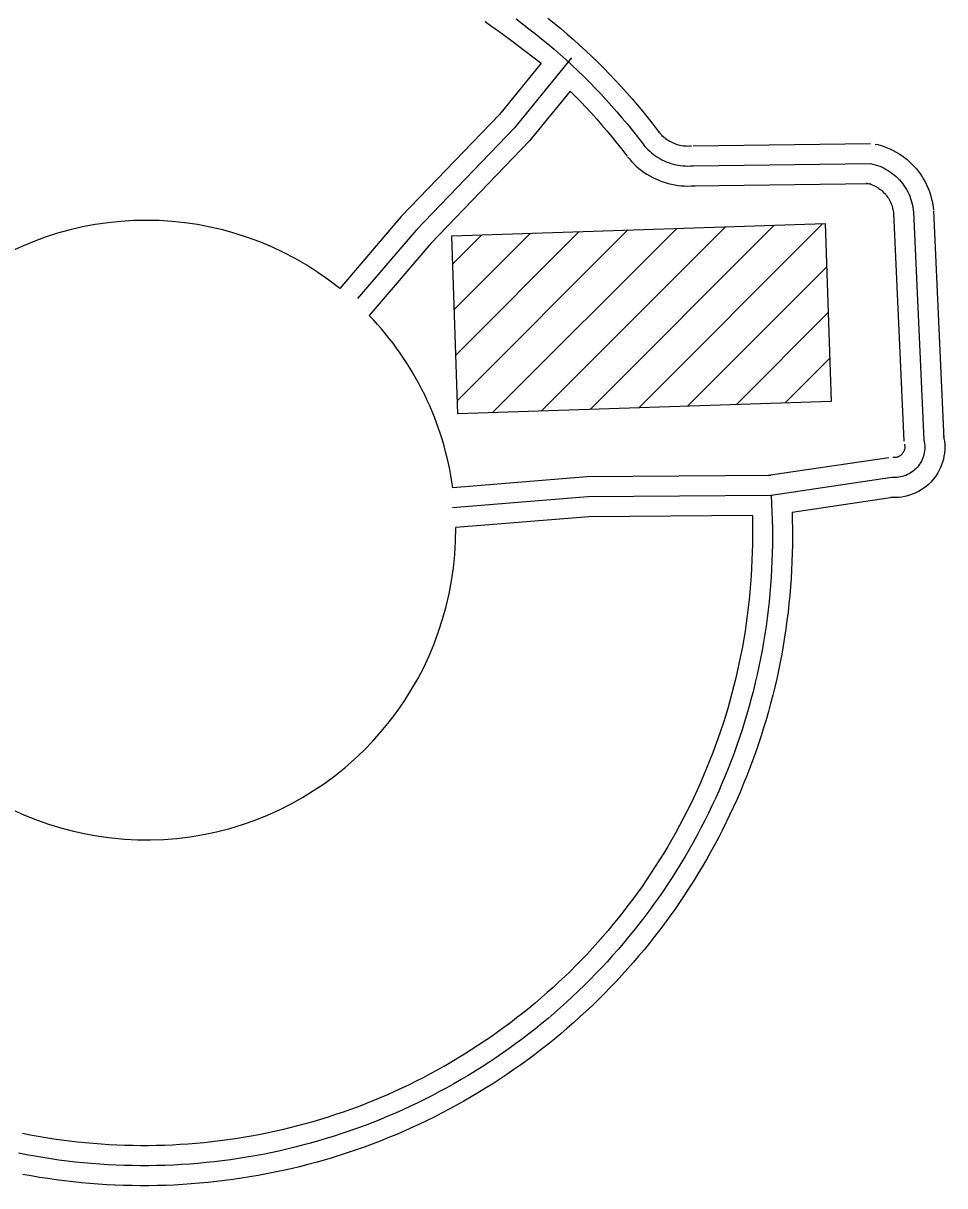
# Model space of a CAD drawing. Extents: x 3313442 to 3351311, y 721974 to 747360.
# Drawn here: x 3327267 to 3327958, y 734854 to 735725 of the extents above; entities that cross this region are included whole.
import ezdxf

# ---------------------------------------------------------------- set-up
doc = ezdxf.new("R2010")
doc.units = 0
doc.layers.add('V-BLDG-OTLN', color=7, linetype='Continuous')
doc.layers.add('V-ROAD-CNTR', color=7, linetype='Continuous')

msp = doc.modelspace()

# ---------------------------------------------------------------- linework, layer by layer
at = {"layer": 'V-BLDG-OTLN'}
for p, q in [((3327655.63, 735434.7), (3327793.69, 735572.75)), ((3327692.18, 735435.9), (3327830.24, 735573.95)), ((3327728.74, 735437.09), (3327866.79, 735575.15)), ((3327589.24, 735545.09), (3327610.92, 735566.76)), ((3327590.36, 735510.85), (3327647.47, 735567.96)), ((3327591.49, 735476.62), (3327684.03, 735569.16)), ((3327592.61, 735442.39), (3327720.58, 735570.36)), ((3327619.08, 735433.5), (3327757.13, 735571.56)), ((3327765.29, 735438.29), (3327869.65, 735542.65)), ((3327801.85, 735439.49), (3327870.77, 735508.42)), ((3327838.4, 735440.69), (3327871.9, 735474.19))]:
    msp.add_line(p, q, dxfattribs=at)
msp.add_lwpolyline([(3327592.93, 735432.64), (3327588.56, 735566.03), (3327868.58, 735575.21), (3327872.96, 735441.82)], close=True, dxfattribs=at)
at = {"layer": 'V-ROAD-CNTR'}
for points in [[(3327660.45, 735729.23), (3327665.32, 735725.31), (3327670.15, 735721.32), (3327674.92, 735717.26), (3327679.63, 735713.14), (3327684.29, 735708.97), (3327688.9, 735704.73), (3327693.45, 735700.43), (3327697.94, 735696.07), (3327702.38, 735691.65), (3327706.75, 735687.17), (3327711.07, 735682.64), (3327715.32, 735678.05), (3327719.52, 735673.4), (3327723.65, 735668.7), (3327727.72, 735663.94), (3327731.73, 735659.13), (3327735.67, 735654.27), (3327739.55, 735649.36), (3327743.34, 735644.43), (3327743.82, 735643.79)], [(3327613.4, 735726.52), (3327618.25, 735723.22), (3327623.04, 735719.85), (3327627.8, 735716.42), (3327632.51, 735712.92), (3327655.5, 735695.38)], [(3327636.66, 735728.52), (3327641.53, 735724.91), (3327646.35, 735721.23), (3327651.12, 735717.49), (3327655.84, 735713.69), (3327660.51, 735709.82), (3327665.13, 735705.9), (3327669.69, 735701.91), (3327674.21, 735697.86), (3327678.67, 735693.76), (3327683.07, 735689.59), (3327687.42, 735685.37), (3327691.72, 735681.09), (3327695.96, 735676.76), (3327700.13, 735672.37), (3327704.26, 735667.92), (3327708.32, 735663.42), (3327712.32, 735658.87), (3327716.26, 735654.26), (3327720.14, 735649.61), (3327723.96, 735644.9), (3327727.72, 735640.14), (3327731.41, 735635.33), (3327731.86, 735634.74)], [(3327655.5, 735695.38), (3327624.19, 735656.97), (3327550.52, 735580.35), (3327504.39, 735526.58)], [(3327678.18, 735699.47), (3327635.43, 735647.02), (3327561.63, 735570.26), (3327517.67, 735519.02)], [(3327677.18, 735674.5), (3327646.66, 735637.07), (3327572.74, 735560.17), (3327526.55, 735506.33)], [(3327677.18, 735674.5), (3327685.16, 735666.34), (3327689.2, 735662.1), (3327693.19, 735657.8), (3327697.12, 735653.44), (3327700.99, 735649.04), (3327704.8, 735644.58), (3327708.56, 735640.08), (3327712.25, 735635.52), (3327715.89, 735630.92), (3327719.48, 735626.24), (3327719.9, 735625.69)], [(3327743.49, 735644.22), (3327744.45, 735643.04), (3327745.25, 735642.14), (3327746.08, 735641.29), (3327746.96, 735640.46), (3327747.87, 735639.67), (3327748.81, 735638.93), (3327749.78, 735638.22), (3327750.78, 735637.56), (3327751.81, 735636.94), (3327752.86, 735636.37), (3327753.94, 735635.85), (3327755.04, 735635.37), (3327756.16, 735634.94), (3327757.3, 735634.55), (3327758.45, 735634.22), (3327759.62, 735633.94), (3327760.8, 735633.71), (3327761.99, 735633.53), (3327763.18, 735633.4), (3327764.38, 735633.32), (3327765.58, 735633.3), (3327766.78, 735633.32), (3327768.1, 735633.41), (3327768.24, 735633.42)], [(3327731.86, 735634.74), (3327733.03, 735633.3), (3327734.26, 735631.92), (3327735.55, 735630.6), (3327736.9, 735629.33), (3327738.29, 735628.12), (3327739.74, 735626.97), (3327741.24, 735625.88), (3327742.79, 735624.87), (3327744.37, 735623.91), (3327746, 735623.03), (3327747.66, 735622.22), (3327749.35, 735621.48), (3327751.08, 735620.82), (3327752.83, 735620.23), (3327754.61, 735619.72), (3327756.41, 735619.28), (3327758.22, 735618.93), (3327760.05, 735618.65), (3327761.89, 735618.45), (3327763.73, 735618.33), (3327765.58, 735618.29), (3327767.43, 735618.33), (3327769.28, 735618.45), (3327769.61, 735618.48)], [(3327769.42, 735633.48), (3327902.37, 735635.19)], [(3327905.98, 735634.8), (3327908.06, 735634.31), (3327910.45, 735633.64), (3327912.79, 735632.87), (3327915.09, 735631.99), (3327917.36, 735631.01), (3327919.59, 735629.93), (3327921.76, 735628.76), (3327923.87, 735627.49), (3327925.93, 735626.13), (3327927.93, 735624.67), (3327929.86, 735623.13), (3327931.72, 735621.51), (3327933.51, 735619.81), (3327935.22, 735618.02), (3327936.85, 735616.16), (3327938.39, 735614.24), (3327939.84, 735612.25), (3327941.22, 735610.19), (3327942.49, 735608.07), (3327943.67, 735605.9), (3327944.75, 735603.68), (3327945.74, 735601.42), (3327946.62, 735599.11), (3327947.4, 735596.77), (3327948.07, 735594.4), (3327948.64, 735591.99), (3327949.1, 735589.56), (3327949.45, 735587.17), (3327949.62, 735585.56)], [(3327720.24, 735625.26), (3327721.61, 735623.57), (3327723.28, 735621.7), (3327725.02, 735619.91), (3327726.84, 735618.2), (3327728.72, 735616.56), (3327730.68, 735615.01), (3327732.7, 735613.55), (3327734.79, 735612.17), (3327736.93, 735610.88), (3327739.13, 735609.69), (3327741.38, 735608.6), (3327743.67, 735607.6), (3327746, 735606.7), (3327748.37, 735605.91), (3327750.77, 735605.22), (3327753.19, 735604.63), (3327755.65, 735604.15), (3327758.11, 735603.77), (3327760.6, 735603.5), (3327763.09, 735603.34), (3327765.59, 735603.29), (3327768.09, 735603.34), (3327770.45, 735603.5), (3327770.99, 735603.55)], [(3327769.61, 735618.48), (3327902.56, 735620.19)], [(3327902.56, 735620.19), (3327904.32, 735619.78), (3327906.06, 735619.29), (3327907.77, 735618.73), (3327909.46, 735618.09), (3327911.11, 735617.37), (3327912.74, 735616.58), (3327914.32, 735615.73), (3327915.87, 735614.8), (3327917.38, 735613.8), (3327918.84, 735612.74), (3327920.25, 735611.61), (3327921.6, 735610.43), (3327922.91, 735609.18), (3327924.16, 735607.88), (3327925.35, 735606.52), (3327926.48, 735605.12), (3327927.54, 735603.66), (3327928.54, 735602.16), (3327929.47, 735600.61), (3327930.34, 735599.03), (3327931.13, 735597.41), (3327931.85, 735595.75), (3327932.49, 735594.07), (3327933.06, 735592.35), (3327933.55, 735590.62), (3327933.97, 735588.86), (3327934.31, 735587.09), (3327934.56, 735585.3), (3327934.7, 735583.98)], [(3327769.81, 735603.49), (3327902.76, 735605.19)], [(3327899.15, 735605.59), (3327900.58, 735605.25), (3327901.67, 735604.95), (3327902.75, 735604.59), (3327903.82, 735604.18), (3327904.86, 735603.73), (3327905.89, 735603.24), (3327906.89, 735602.69), (3327907.87, 735602.11), (3327908.82, 735601.48), (3327909.74, 735600.81), (3327910.63, 735600.1), (3327911.49, 735599.35), (3327912.32, 735598.56), (3327913.1, 735597.74), (3327913.85, 735596.88), (3327914.57, 735595.99), (3327915.24, 735595.07), (3327915.87, 735594.13), (3327916.46, 735593.15), (3327917, 735592.15), (3327917.5, 735591.13), (3327917.96, 735590.08), (3327918.36, 735589.02), (3327918.72, 735587.94), (3327919.03, 735586.84), (3327919.3, 735585.73), (3327919.51, 735584.61), (3327919.68, 735583.44), (3327919.79, 735582.4)], [(3327919.72, 735583.3), (3327927.54, 735412.16)], [(3327934.7, 735583.98), (3327942.52, 735412.84)], [(3327949.69, 735584.67), (3327957.51, 735413.53)], [(3327957.21, 735415.91), (3327957.57, 735414.15), (3327957.9, 735411.94), (3327958.1, 735409.7), (3327958.16, 735407.46), (3327958.09, 735405.23), (3327957.89, 735403), (3327957.55, 735400.79), (3327957.09, 735398.6), (3327956.49, 735396.43), (3327955.77, 735394.31), (3327954.93, 735392.25), (3327953.96, 735390.22), (3327952.88, 735388.26), (3327951.68, 735386.37), (3327950.37, 735384.56), (3327948.96, 735382.82), (3327947.45, 735381.17), (3327945.84, 735379.61), (3327944.14, 735378.15), (3327942.36, 735376.8), (3327940.5, 735375.55), (3327938.57, 735374.42), (3327936.58, 735373.4), (3327934.52, 735372.49), (3327932.42, 735371.72), (3327930.28, 735371.07), (3327928.11, 735370.55), (3327925.9, 735370.15), (3327923.68, 735369.89), (3327921.44, 735369.76), (3327919.23, 735369.77), (3327917.61, 735369.86)], [(3327942.52, 735412.84), (3327942.8, 735411.52), (3327943, 735410.19), (3327943.12, 735408.84), (3327943.15, 735407.49), (3327943.11, 735406.14), (3327942.99, 735404.8), (3327942.79, 735403.46), (3327942.51, 735402.14), (3327942.15, 735400.84), (3327941.71, 735399.57), (3327941.21, 735398.32), (3327940.62, 735397.1), (3327939.97, 735395.92), (3327939.25, 735394.78), (3327938.46, 735393.68), (3327937.61, 735392.63), (3327936.69, 735391.64), (3327935.72, 735390.7), (3327934.7, 735389.82), (3327933.63, 735389), (3327932.51, 735388.25), (3327931.34, 735387.57), (3327930.14, 735386.95), (3327928.91, 735386.41), (3327927.64, 735385.94), (3327926.35, 735385.55), (3327925.04, 735385.24), (3327923.71, 735385), (3327922.37, 735384.84), (3327921.02, 735384.76), (3327919.67, 735384.76), (3327918.47, 735384.83)], [(3327927.84, 735409.77), (3327928.03, 735408.89), (3327928.09, 735408.43), (3327928.13, 735407.98), (3327928.15, 735407.52), (3327928.13, 735407.06), (3327928.09, 735406.6), (3327928.02, 735406.14), (3327927.93, 735405.69), (3327927.81, 735405.25), (3327927.66, 735404.82), (3327927.48, 735404.38), (3327927.28, 735403.97), (3327927.06, 735403.57), (3327926.82, 735403.18), (3327926.55, 735402.81), (3327926.25, 735402.44), (3327925.94, 735402.11), (3327925.61, 735401.79), (3327925.26, 735401.49), (3327924.9, 735401.21), (3327924.51, 735400.95), (3327924.11, 735400.72), (3327923.71, 735400.51), (3327923.29, 735400.33), (3327922.86, 735400.17), (3327922.42, 735400.03), (3327921.97, 735399.92), (3327921.51, 735399.84), (3327921.05, 735399.79), (3327920.6, 735399.76), (3327920.11, 735399.76), (3327919.34, 735399.81)], [(3327916.28, 735399.67), (3327825.73, 735386.27)], [(3327827.8, 735386.43), (3327689.85, 735385.32), (3327589.22, 735377.14)], [(3327918.47, 735384.83), (3327827.92, 735371.43)], [(3327827.92, 735371.43), (3327690.52, 735370.33), (3327589.09, 735362.08)], [(3327827.92, 735371.43), (3327828.28, 735365.3), (3327828.57, 735359.17), (3327828.77, 735353.03), (3327828.89, 735346.88), (3327828.93, 735340.74), (3327828.9, 735334.6), (3327828.78, 735328.46), (3327828.58, 735322.32), (3327828.3, 735316.18), (3327827.95, 735310.05), (3327827.51, 735303.92), (3327826.99, 735297.8), (3327826.4, 735291.69), (3327825.72, 735285.58), (3327824.96, 735279.49), (3327824.13, 735273.4), (3327823.22, 735267.33), (3327822.22, 735261.26), (3327821.15, 735255.22), (3327820, 735249.18), (3327818.77, 735243.16), (3327817.46, 735237.16), (3327816.08, 735231.18), (3327814.61, 735225.21), (3327813.07, 735219.27), (3327811.46, 735213.34), (3327809.76, 735207.44), (3327807.99, 735201.55), (3327806.14, 735195.7), (3327804.21, 735189.86), (3327802.21, 735184.06), (3327800.14, 735178.27), (3327797.99, 735172.52), (3327795.76, 735166.79), (3327793.46, 735161.1), (3327791.09, 735155.43), (3327788.64, 735149.8), (3327786.12, 735144.2), (3327783.53, 735138.63), (3327780.86, 735133.1), (3327778.12, 735127.6), (3327775.31, 735122.13), (3327772.43, 735116.71), (3327769.48, 735111.32), (3327766.46, 735105.97), (3327763.37, 735100.66), (3327760.21, 735095.39), (3327756.99, 735090.17), (3327753.69, 735084.98), (3327750.33, 735079.84), (3327746.9, 735074.75), (3327743.41, 735069.69), (3327739.85, 735064.69), (3327736.22, 735059.73), (3327732.53, 735054.82), (3327728.78, 735049.95), (3327724.96, 735045.14), (3327721.09, 735040.38), (3327717.15, 735035.67), (3327713.14, 735031), (3327709.08, 735026.4), (3327704.96, 735021.84), (3327700.78, 735017.34), (3327696.54, 735012.89), (3327692.25, 735008.5), (3327687.89, 735004.17), (3327683.49, 734999.89), (3327679.02, 734995.67), (3327674.5, 734991.51), (3327669.93, 734987.41), (3327665.3, 734983.37), (3327660.63, 734979.39), (3327655.9, 734975.47), (3327651.12, 734971.61), (3327646.29, 734967.81), (3327641.41, 734964.08), (3327636.48, 734960.41), (3327631.51, 734956.81), (3327626.49, 734953.27), (3327621.42, 734949.8), (3327616.31, 734946.39), (3327611.15, 734943.05), (3327605.96, 734939.78), (3327600.71, 734936.57), (3327595.43, 734933.44), (3327590.11, 734930.37)], [(3327920.67, 735370), (3327843.81, 735358.62)], [(3327814.03, 735356.32), (3327813.9, 735334.79), (3327813.78, 735328.84), (3327813.59, 735322.9), (3327813.32, 735316.96), (3327812.98, 735311.02), (3327812.55, 735305.09), (3327812.05, 735299.16), (3327811.48, 735293.24), (3327810.82, 735287.33), (3327810.09, 735281.43), (3327809.28, 735275.54), (3327808.4, 735269.65), (3327807.44, 735263.79), (3327806.4, 735257.93), (3327805.28, 735252.09), (3327804.09, 735246.26), (3327802.83, 735240.45), (3327801.49, 735234.66), (3327800.07, 735228.88), (3327798.58, 735223.12), (3327797.01, 735217.39), (3327795.37, 735211.67), (3327793.65, 735205.97), (3327791.86, 735200.3), (3327790, 735194.66), (3327788.06, 735189.03), (3327786.05, 735183.43), (3327783.97, 735177.86), (3327781.82, 735172.32), (3327779.59, 735166.81), (3327777.29, 735161.32), (3327774.92, 735155.87), (3327772.48, 735150.44), (3327769.97, 735145.05), (3327767.39, 735139.69), (3327764.74, 735134.37), (3327762.02, 735129.08), (3327759.23, 735123.83), (3327756.37, 735118.61), (3327753.45, 735113.43), (3327750.46, 735108.29), (3327747.4, 735103.19), (3327744.28, 735098.13), (3327741.09, 735093.11), (3327737.83, 735088.13), (3327734.51, 735083.2), (3327731.13, 735078.31), (3327727.68, 735073.46), (3327724.17, 735068.66), (3327720.6, 735063.91), (3327716.96, 735059.2), (3327713.27, 735054.54), (3327709.51, 735049.92), (3327705.7, 735045.36), (3327701.83, 735040.85), (3327697.89, 735036.39), (3327693.9, 735031.98), (3327689.86, 735027.62), (3327685.75, 735023.31), (3327681.59, 735019.06), (3327677.38, 735014.87), (3327673.11, 735010.73), (3327668.79, 735006.64), (3327664.41, 735002.61), (3327659.99, 734998.64), (3327655.51, 734994.73), (3327650.98, 734990.87), (3327646.4, 734987.08), (3327641.77, 734983.34), (3327637.1, 734979.67), (3327632.37, 734976.06), (3327627.6, 734972.5), (3327622.79, 734969.01), (3327617.92, 734965.59), (3327613.02, 734962.22), (3327608.07, 734958.93), (3327603.08, 734955.69), (3327598.05, 734952.52), (3327592.97, 734949.42), (3327587.86, 734946.38), (3327582.62, 734943.37)], [(3327814.03, 735356.32), (3327691.19, 735355.33), (3327591.39, 735347.21)], [(3327843.81, 735358.62), (3327843.93, 735340.75), (3327843.9, 735334.41), (3327843.77, 735328.07), (3327843.57, 735321.74), (3327843.28, 735315.41), (3327842.92, 735309.08), (3327842.46, 735302.76), (3327841.93, 735296.44), (3327841.32, 735290.13), (3327840.62, 735283.83), (3327839.84, 735277.54), (3327838.98, 735271.27), (3327838.03, 735265), (3327837.01, 735258.74), (3327835.9, 735252.5), (3327834.72, 735246.28), (3327833.45, 735240.07), (3327832.1, 735233.87), (3327830.67, 735227.7), (3327829.16, 735221.54), (3327827.57, 735215.41), (3327825.9, 735209.29), (3327824.15, 735203.2), (3327822.32, 735197.13), (3327820.41, 735191.09), (3327818.43, 735185.07), (3327816.37, 735179.08), (3327814.22, 735173.11), (3327812, 735167.18), (3327809.71, 735161.27), (3327807.33, 735155.39), (3327804.88, 735149.55), (3327802.36, 735143.73), (3327799.76, 735137.95), (3327797.08, 735132.21), (3327794.33, 735126.5), (3327791.51, 735120.82), (3327788.61, 735115.19), (3327785.64, 735109.59), (3327782.59, 735104.03), (3327779.48, 735098.51), (3327776.29, 735093.03), (3327773.03, 735087.6), (3327769.7, 735082.2), (3327766.3, 735076.86), (3327762.83, 735071.55), (3327759.29, 735066.29), (3327755.69, 735061.08), (3327752.01, 735055.91), (3327748.27, 735050.8), (3327744.47, 735045.73), (3327740.59, 735040.71), (3327736.66, 735035.75), (3327732.66, 735030.83), (3327728.59, 735025.97), (3327724.46, 735021.16), (3327720.27, 735016.41), (3327716.02, 735011.7), (3327711.71, 735007.06), (3327707.33, 735002.47), (3327702.9, 734997.94), (3327698.41, 734993.47), (3327693.86, 734989.06), (3327689.25, 734984.7), (3327684.59, 734980.41), (3327679.87, 734976.18), (3327675.1, 734972.01), (3327670.27, 734967.9), (3327665.39, 734963.86), (3327660.46, 734959.88), (3327655.48, 734955.96), (3327650.44, 734952.11), (3327645.36, 734948.32), (3327640.23, 734944.61), (3327635.05, 734940.95), (3327629.82, 734937.37), (3327624.55, 734933.85), (3327619.23, 734930.41), (3327613.86, 734927.03), (3327608.46, 734923.72), (3327603.01, 734920.49), (3327597.6, 734917.37)], [(3327582.79, 734943.46), (3327577.52, 734940.51), (3327572.29, 734937.68), (3327567.02, 734934.91), (3327561.72, 734932.22), (3327556.38, 734929.59), (3327551.02, 734927.03), (3327545.61, 734924.54), (3327540.18, 734922.12), (3327534.72, 734919.78), (3327529.22, 734917.5), (3327523.7, 734915.3), (3327518.14, 734913.17), (3327512.57, 734911.11), (3327506.96, 734909.12), (3327501.33, 734907.21), (3327495.67, 734905.37), (3327489.99, 734903.6), (3327484.29, 734901.91), (3327478.57, 734900.3), (3327472.83, 734898.75), (3327467.06, 734897.29), (3327461.28, 734895.89), (3327455.48, 734894.58), (3327449.66, 734893.34), (3327443.83, 734892.17), (3327437.98, 734891.08), (3327432.12, 734890.07), (3327426.25, 734889.13), (3327420.37, 734888.27), (3327414.47, 734887.49), (3327408.57, 734886.78), (3327402.65, 734886.15), (3327396.73, 734885.6), (3327390.8, 734885.13), (3327384.87, 734884.73), (3327378.93, 734884.41), (3327372.99, 734884.16), (3327367.04, 734884), (3327361.09, 734883.91), (3327355.15, 734883.9), (3327349.2, 734883.96), (3327343.25, 734884.11), (3327337.31, 734884.33), (3327331.37, 734884.63), (3327325.44, 734885), (3327319.51, 734885.46), (3327313.58, 734885.99), (3327307.67, 734886.6), (3327301.76, 734887.28), (3327295.86, 734888.04), (3327289.97, 734888.88), (3327284.1, 734889.79), (3327278.23, 734890.79), (3327272.38, 734891.85), (3327266.54, 734893)], [(3327590.11, 734930.37), (3327584.75, 734927.37), (3327579.35, 734924.44), (3327573.91, 734921.59), (3327568.44, 734918.8), (3327562.93, 734916.09), (3327557.38, 734913.45), (3327551.8, 734910.88), (3327546.19, 734908.38), (3327540.54, 734905.96), (3327534.87, 734903.61), (3327529.16, 734901.33), (3327523.43, 734899.13), (3327517.67, 734897), (3327511.88, 734894.95), (3327506.06, 734892.97), (3327500.22, 734891.08), (3327494.35, 734889.25), (3327488.46, 734887.5), (3327482.55, 734885.83), (3327476.62, 734884.24), (3327470.67, 734882.73), (3327464.7, 734881.29), (3327458.71, 734879.93), (3327452.7, 734878.65), (3327446.67, 734877.44), (3327440.64, 734876.32), (3327434.58, 734875.27), (3327428.52, 734874.3), (3327422.44, 734873.42), (3327416.35, 734872.61), (3327410.25, 734871.88), (3327404.14, 734871.23), (3327398.03, 734870.66), (3327391.9, 734870.17), (3327385.77, 734869.75), (3327379.64, 734869.42), (3327373.5, 734869.17), (3327367.36, 734869), (3327361.22, 734868.91), (3327355.08, 734868.9), (3327348.94, 734868.97), (3327342.79, 734869.11), (3327336.66, 734869.34), (3327330.52, 734869.65), (3327324.39, 734870.04), (3327318.27, 734870.51), (3327312.15, 734871.06), (3327306.04, 734871.68), (3327299.94, 734872.39), (3327293.84, 734873.18), (3327287.76, 734874.04), (3327281.69, 734874.99), (3327275.64, 734876.01), (3327269.59, 734877.11), (3327263.56, 734878.3)], [(3327597.43, 734917.28), (3327591.98, 734914.23), (3327586.41, 734911.21), (3327580.8, 734908.26), (3327575.15, 734905.39), (3327569.47, 734902.59), (3327563.74, 734899.86), (3327557.99, 734897.21), (3327552.2, 734894.63), (3327546.37, 734892.13), (3327540.52, 734889.71), (3327534.63, 734887.36), (3327528.71, 734885.09), (3327522.77, 734882.9), (3327516.79, 734880.78), (3327510.79, 734878.74), (3327504.76, 734876.78), (3327498.71, 734874.9), (3327492.64, 734873.1), (3327486.54, 734871.37), (3327480.42, 734869.73), (3327474.27, 734868.17), (3327468.11, 734866.68), (3327461.93, 734865.28), (3327455.73, 734863.96), (3327449.52, 734862.71), (3327443.29, 734861.55), (3327437.04, 734860.47), (3327430.78, 734859.48), (3327424.51, 734858.56), (3327418.23, 734857.72), (3327411.94, 734856.97), (3327405.63, 734856.3), (3327399.32, 734855.71), (3327393, 734855.21), (3327386.68, 734854.78), (3327380.35, 734854.44), (3327374.02, 734854.18), (3327367.68, 734854), (3327361.35, 734853.91), (3327355.01, 734853.9), (3327348.67, 734853.97), (3327342.33, 734854.12), (3327336, 734854.36), (3327329.67, 734854.68), (3327323.34, 734855.08), (3327317.03, 734855.56), (3327310.71, 734856.12), (3327304.41, 734856.77), (3327298.11, 734857.5), (3327291.83, 734858.31), (3327285.55, 734859.21), (3327279.29, 734860.18), (3327273.04, 734861.24), (3327266.8, 734862.38)]]:
    msp.add_lwpolyline(points, dxfattribs=at)
for start, end in [(51.30013, 0.45533), (7.86393, 43.88825)]:
    msp.add_arc((3327359.21, 735345.37), 232.19, start, end, dxfattribs=at)

doc.saveas('drawing.dxf')
